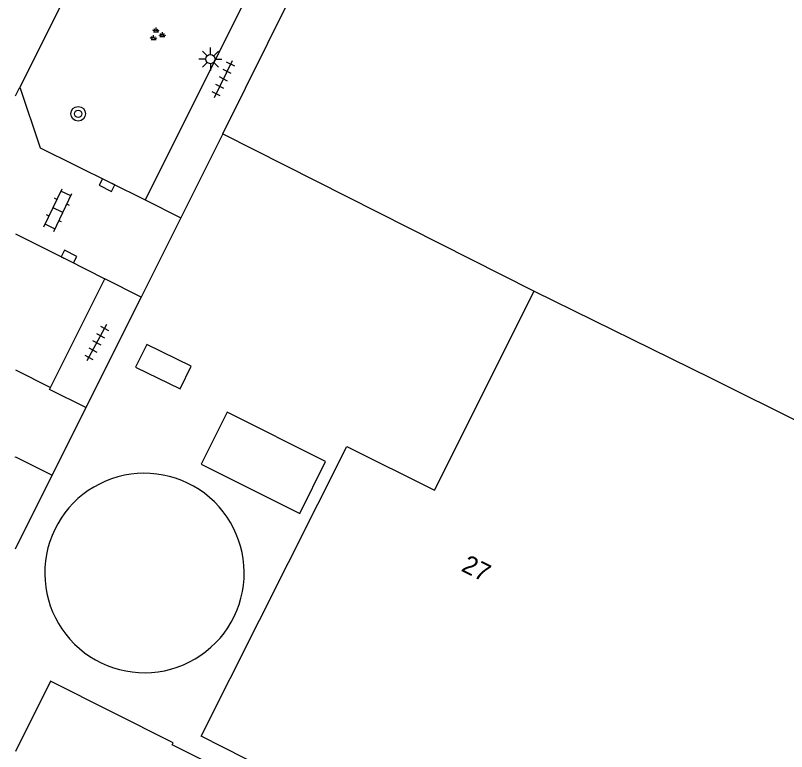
# Model space of a CAD drawing. Extents: x 135999 to 138000, y 396000 to 398501.
# Drawn here: x 136000 to 136042.14, y 397711.83 to 397752.05 of the extents above; entities that cross this region are included whole.
import ezdxf

# ---------------------------------------------------------------- set-up
doc = ezdxf.new("R2010")
doc.units = 0
for name, color, linetype in [('gg-afsc-hekwerk', 7, 'Continuous'), ('gg-anno-huisnummerreeks BGT', 7, 'Continuous'), ('gg-bbg-bijgebouw', 7, 'Continuous'), ('gg-bbg-hoofdgebouw', 7, 'Continuous'), ('gg-bbg-opslagtank', 7, 'Continuous'), ('gg-bbg-overig bouwwerk', 7, 'Continuous'), ('gg-bbg-tussenscheiding', 7, 'Continuous'), ('gg-knt-verharding', 7, 'Continuous'), ('gt-symb-boom', 7, 'Continuous'), ('gt-symb-groenvak', 7, 'Continuous'), ('gt-symb-klinker verharding', 7, 'Continuous'), ('gt-symb-kolk', 7, 'Continuous'), ('gt-symb-lichtmast', 7, 'Continuous'), ('gt-symb-tegel verharding', 7, 'Continuous')]:
    doc.layers.add(name, color=color, linetype=linetype)

# ---------------------------------------------------------------- blocks, each defined once
blk = doc.blocks.new('gt0-KOLK')
at = {"layer": 'gt-symb-kolk'}
blk.add_lwpolyline([(0, 0), (0.375, 0), (0.375, 0.4), (-0.375, 0.4), (-0.375, 0), (0, 0)], dxfattribs=at)
blk = doc.blocks.new('gt0-BOOM')
at = {"layer": 'gt-symb-boom'}
for radius in [0.4, 0.2]:
    blk.add_circle((0, 0), radius, dxfattribs=at)
blk = doc.blocks.new('gt0-TEG1')
at = {"layer": 'gt-symb-tegel verharding'}
for p, q in [((-1.125, 0), (1.125, 0)), ((-0.9, -0.25), (-0.9, 0.25)), ((-0.45, -0.25), (-0.45, 0.25)), ((0, -0.25), (0, 0.25)), ((0.45, -0.25), (0.45, 0.25)), ((0.9, -0.25), (0.9, 0.25))]:
    blk.add_line(p, q, dxfattribs=at)
blk = doc.blocks.new('gt0-LMAST')
at = {"layer": 'gt-symb-lichtmast'}
for p, q in [((-0.182, 0.173), (-0.447, 0.438)), ((-0.005, 0.246), (-0.005, 0.621)), ((0.172, 0.173), (0.437, 0.438)), ((-0.255, -0.004), (-0.63, -0.004)), ((-0.182, -0.181), (-0.447, -0.446)), ((-0.005, -0.254), (-0.005, -0.629)), ((0.437, -0.446), (0.172, -0.181)), ((0.245, -0.004), (0.62, -0.004))]:
    blk.add_line(p, q, dxfattribs=at)
blk.add_circle((-0.005, -0.004), 0.25, dxfattribs=at)
blk = doc.blocks.new('gt0-GRVAK')
at = {"layer": 'gt-symb-groenvak'}
for p, q in [((-0.11, 0.189), (-0.228, 0.24)), ((-0.182, 0.153), (0.088, 0.153)), ((-0.091, 0.211), (-0.156, 0.322)), ((-0.047, 0.214), (-0.047, 0.393)), ((-0.004, 0.211), (0.061, 0.322)), ((0.015, 0.189), (0.133, 0.24)), ((0.262, -0.052), (0.197, 0.059)), ((0.305, -0.049), (0.305, 0.13)), ((0.349, -0.052), (0.414, 0.059)), ((-0.245, -0.228), (-0.363, -0.177)), ((-0.318, -0.264), (-0.047, -0.264)), ((-0.226, -0.206), (-0.291, -0.095)), ((-0.183, -0.203), (-0.183, -0.024)), ((-0.139, -0.206), (-0.074, -0.095)), ((-0.12, -0.228), (-0.002, -0.177)), ((0.243, -0.074), (0.125, -0.023)), ((0.17, -0.11), (0.441, -0.11)), ((0.368, -0.074), (0.486, -0.023))]:
    blk.add_line(p, q, dxfattribs=at)
blk = doc.blocks.new('gt0-KL1')
at = {"layer": 'gt-symb-klinker verharding'}
for p, q in [((-0.5, 0.3), (-0.5, 0.45)), ((0.5, 0.3), (0.5, 0.45)), ((-1.15, 0.3), (1.15, 0.3)), ((-1, -0.3), (-1, 0.3)), ((0, -0.3), (0, 0.3)), ((1, -0.3), (1, 0.3)), ((-1.15, -0.3), (1.15, -0.3)), ((-0.5, -0.45), (-0.5, -0.3)), ((0.5, -0.45), (0.5, -0.3))]:
    blk.add_line(p, q, dxfattribs=at)

msp = doc.modelspace()

# ---------------------------------------------------------------- linework, layer by layer
at = {"layer": 'gg-afsc-hekwerk'}
for p, q in [((136011.33, 397745.58), (136009.039, 397740.996)), ((136009.039, 397740.996), (136006.871, 397736.66)), ((136006.871, 397736.66), (136003.853, 397730.623)), ((136003.853, 397730.623), (136002.007, 397726.929)), ((136000, 397722.915), (136002.007, 397726.929))]:
    msp.add_line(p, q, dxfattribs=at)
at = {"layer": 'gg-bbg-bijgebouw'}
msp.add_lwpolyline([(136016.951, 397727.683), (136011.567, 397730.369), (136010.15, 397727.534), (136015.536, 397724.847), (136016.951, 397727.683)], dxfattribs=at)
at = {"layer": 'gg-bbg-hoofdgebouw'}
for p, q in [((136011.33, 397745.58), (136016.093, 397755.167)), ((136011.33, 397745.58), (136028.276, 397737.016)), ((136028.276, 397737.016), (136028.335, 397736.986))]:
    msp.add_line(p, q, dxfattribs=at)
for points in [[(136014.954, 397710.245), (136010.146, 397712.68), (136018.102, 397728.506), (136022.892, 397726.109), (136028.335, 397736.986)], [(136000, 397702.083), (136002.805, 397700.677), (136006.798, 397708.642), (136010.158, 397706.934), (136011.951, 397710.509), (136008.572, 397712.203), (136008.626, 397712.311), (136001.921, 397715.672), (136000, 397711.84)]]:
    msp.add_lwpolyline(points, dxfattribs=at)
at = {"layer": 'gg-bbg-opslagtank'}
for centre, start, end in [((136007.05, 397721.59), 109.2216, 289.2548), ((136007.053, 397721.591), 289.2116, 109.2647)]:
    msp.add_arc(centre, 5.448, start, end, dxfattribs=at)
at = {"layer": 'gg-bbg-overig bouwwerk'}
msp.add_lwpolyline([(136009.608, 397732.882), (136007.178, 397734.066), (136006.568, 397732.837), (136009.008, 397731.651), (136009.608, 397732.882)], dxfattribs=at)
at = {"layer": 'gg-bbg-tussenscheiding'}
for p, q in [((136028.335, 397736.986), (136037.984, 397732.249)), ((136037.984, 397732.249), (136082.758, 397709.98))]:
    msp.add_line(p, q, dxfattribs=at)
at = {"layer": 'gg-knt-verharding'}
for p, q in [((136005.101, 397757.848), (136000.235, 397748.13)), ((136014.17, 397756.126), (136007.086, 397741.967)), ((136000, 397747.66), (136000.235, 397748.13)), ((136007.086, 397741.967), (136009.039, 397740.996)), ((136001.917, 397731.725), (136004.893, 397737.66)), ((136006.871, 397736.66), (136004.893, 397737.66)), ((136000, 397732.686), (136001.917, 397731.725)), ((136001.864, 397731.618), (136001.917, 397731.725)), ((136003.853, 397730.623), (136001.864, 397731.618)), ((136000, 397727.935), (136000.013, 397727.928)), ((136000, 397727.902), (136000.013, 397727.928)), ((136000.013, 397727.928), (136002.007, 397726.929))]:
    msp.add_line(p, q, dxfattribs=at)
for points in [[(136000.235, 397748.13), (136001.353, 397744.817), (136007.086, 397741.967)], [(136000, 397740.11), (136002.839, 397738.699), (136004.893, 397737.66)]]:
    msp.add_lwpolyline(points, dxfattribs=at)

# ---------------------------------------------------------------- block references
at = {"layer": 'gt-symb-boom'}
msp.add_blockref('gt0-BOOM', (136003.428, 397746.676), dxfattribs=at)
at = {"layer": 'gt-symb-groenvak'}
msp.add_blockref('gt0-GRVAK', (136007.729, 397751.002), dxfattribs=at)
at = {"layer": 'gt-symb-klinker verharding', "rotation": 64.40857585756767}
msp.add_blockref('gt0-KL1', (136002.324, 397741.413), dxfattribs=at)
at = {"layer": 'gt-symb-kolk'}
for p, rotation in [((136005.089, 397742.96), 153.56312708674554), ((136002.839, 397738.699), -26.821406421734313)]:
    msp.add_blockref('gt0-KOLK', p, dxfattribs=dict(at, rotation=rotation))
at = {"layer": 'gt-symb-lichtmast'}
msp.add_blockref('gt0-LMAST', (136010.66, 397749.668), dxfattribs=at)
at = {"layer": 'gt-symb-tegel verharding'}
for p, rotation in [((136011.368, 397748.577), 63.84474625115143), ((136004.439, 397734.167), -118.15334650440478)]:
    msp.add_blockref('gt0-TEG1', p, dxfattribs=dict(at, rotation=rotation))

# ---------------------------------------------------------------- texts
at = {"layer": 'gg-anno-huisnummerreeks BGT'}
msp.add_text('27', height=1, rotation=333.4, dxfattribs=at).set_placement((136024.303, 397721.727))

doc.saveas('drawing.dxf')
